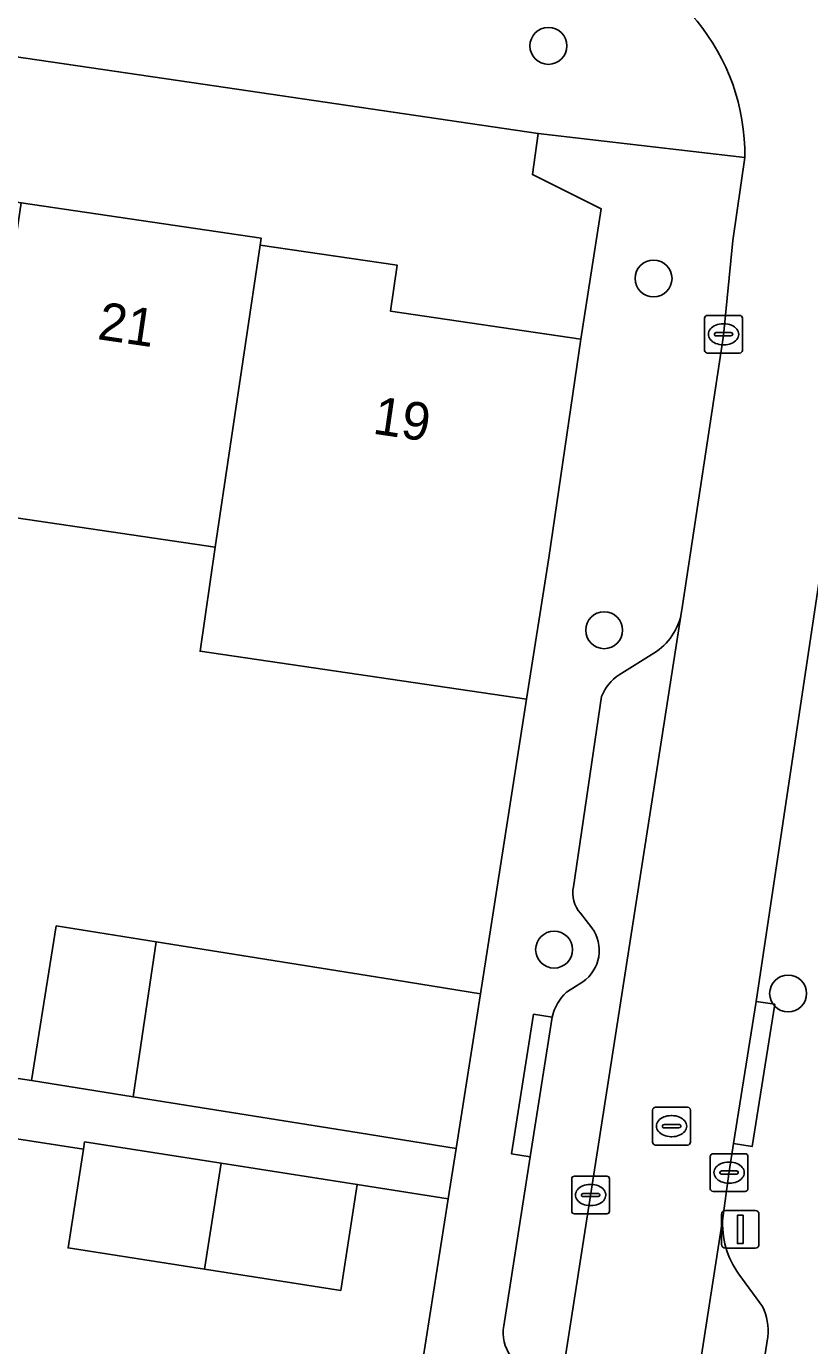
# Model space of a CAD drawing. Extents: x 163008 to 163854, y 382777 to 383982.
# Drawn here: x 163269.89 to 163290.63, y 383216.57 to 383251.53 of the extents above; entities that cross this region are included whole.
import ezdxf

# ---------------------------------------------------------------- set-up
doc = ezdxf.new("R2010")
doc.units = 0
for name, color, linetype in [('IMGEO_Boom', 7, 'Continuous'), ('IMGEO_Erf', 7, 'Continuous'), ('IMGEO_Kolk', 7, 'Continuous'), ('IMGEO_Lichtmast', 7, 'Continuous'), ('IMGEO_Muur', 7, 'Continuous'), ('IMGEO_Pand', 7, 'Continuous'), ('IMGEO_Pand_nummerreeks', 7, 'Continuous'), ('IMGEO_Parkeervlak_open', 7, 'Continuous'), ('IMGEO_Rijbaan_lokaal_open', 7, 'Continuous'), ('IMGEO_Rioolput', 7, 'Continuous'), ('IMGEO_Voetpad_open', 7, 'Continuous')]:
    doc.layers.add(name, color=color, linetype=linetype)

msp = doc.modelspace()

# ---------------------------------------------------------------- linework, layer by layer
at = {"layer": 'IMGEO_Boom'}
for centre in [(163283.714, 383251.013), (163286.5, 383244.851), (163285.192, 383235.53), (163283.866, 383227.066), (163290.064, 383225.904)]:
    msp.add_circle(centre, 0.489, dxfattribs=at)
at = {"layer": 'IMGEO_Erf'}
msp.add_lwpolyline([(163276.084, 383245.735), (163279.71, 383245.203), (163279.531, 383243.986), (163284.577, 383243.244), (163285.113, 383246.694), (163283.291, 383247.605), (163283.447, 383248.694), (163274.56, 383250), (163240.046, 383255.072), (163234.265, 383256.049), (163233.785, 383252.175), (163240, 383251.256), (163245.855, 383250.391), (163248.498, 383250), (163251.731, 383249.522), (163257.765, 383248.63), (163263.789, 383247.74), (163269.752, 383246.858), (163276.111, 383245.918)], close=True, dxfattribs=at)
for points in [[(163266.367, 383224.146), (163270.026, 383223.597), (163270.68, 383227.696), (163273.326, 383227.273), (163279.359, 383226.308), (163281.914, 383225.899), (163283.138, 383233.704), (163274.489, 383234.972), (163274.893, 383237.731), (163268.532, 383238.666)], [(163278.636, 383205.006), (163281.06, 383220.463), (163278.651, 383220.843), (163278.213, 383218.037), (163274.603, 383218.6), (163270.991, 383219.164), (163271.399, 383221.78), (163269.408, 383222.091), (163268.915, 383218.885), (163265.819, 383219.361), (163266.328, 383222.564), (163263.621, 383222.98), (163263.112, 383219.777), (163259.275, 383220.367), (163259.768, 383223.572), (163257.613, 383223.857), (163257.153, 383220.796), (163251.322, 383221.673), (163250.054, 383212.812)]]:
    msp.add_lwpolyline(points, dxfattribs=at)
at = {"layer": 'IMGEO_Kolk'}
for p, q in [((163287.853, 383242.946), (163287.853, 383243.798)), ((163287.928, 383243.872), (163288.78, 383243.872)), ((163288.341, 383243.652), (163288.366, 383243.652)), ((163288.854, 383243.798), (163288.854, 383242.946)), ((163288.112, 383243.366), (163288.112, 383243.378)), ((163288.55, 383243.329), (163288.152, 383243.329)), ((163288.155, 383243.415), (163288.553, 383243.415)), ((163288.596, 383243.378), (163288.596, 383243.366)), ((163288.364, 383243.092), (163288.339, 383243.092)), ((163288.78, 383242.872), (163287.928, 383242.872)), ((163288, 383220.732), (163288, 383221.584)), ((163288.075, 383221.658), (163288.927, 383221.658)), ((163289.001, 383221.584), (163289.001, 383220.732)), ((163288.488, 383221.438), (163288.513, 383221.438)), ((163284.333, 383220.138), (163284.333, 383220.99)), ((163284.408, 383221.064), (163285.26, 383221.064)), ((163285.334, 383220.99), (163285.334, 383220.138)), ((163288.259, 383221.152), (163288.259, 383221.164)), ((163288.697, 383221.115), (163288.299, 383221.115)), ((163288.302, 383221.201), (163288.7, 383221.201)), ((163288.511, 383220.878), (163288.486, 383220.878)), ((163288.743, 383221.164), (163288.743, 383221.152)), ((163284.592, 383220.558), (163284.592, 383220.57)), ((163285.03, 383220.521), (163284.632, 383220.521)), ((163284.635, 383220.607), (163285.033, 383220.607)), ((163284.821, 383220.844), (163284.846, 383220.844)), ((163285.076, 383220.57), (163285.076, 383220.558)), ((163288.927, 383220.658), (163288.075, 383220.658)), ((163284.844, 383220.284), (163284.819, 383220.284)), ((163285.26, 383220.064), (163284.408, 383220.064))]:
    msp.add_line(p, q, dxfattribs=at)
for points in [[(163287.853, 383242.946), (163287.853, 383243.798)], [(163287.928, 383243.872), (163288.78, 383243.872)], [(163288.854, 383243.798), (163288.854, 383242.946)], [(163288.78, 383242.872), (163287.928, 383242.872)], [(163288, 383220.732), (163288, 383221.584)], [(163288.075, 383221.658), (163288.927, 383221.658)], [(163289.001, 383221.584), (163289.001, 383220.732)], [(163284.333, 383220.138), (163284.333, 383220.99)], [(163284.408, 383221.064), (163285.26, 383221.064)], [(163285.334, 383220.99), (163285.334, 383220.138)], [(163288.927, 383220.658), (163288.075, 383220.658)], [(163285.26, 383220.064), (163284.408, 383220.064)]]:
    msp.add_lwpolyline(points, dxfattribs=at)
for centre, radius, start, end in [((163287.93, 383243.796), 0.0765, 91.552, 178.448), ((163287.93, 383243.796), 0.0765, 91.552, 178.448), ((163288.778, 383243.796), 0.0765, 1.552, 88.448), ((163288.778, 383243.796), 0.0765, 1.552, 88.448), ((163288.152, 383243.375), 0.0403, 85.8775, 175.7526), ((163288.149, 383243.365), 0.0366, 178.938, 274.7102), ((163288.553, 383243.372), 0.043, 264.8664, 352.4533), ((163288.557, 383243.377), 0.0386, 1.7309, 96.639), ((163287.93, 383242.948), 0.0765, 181.552, 268.448), ((163287.93, 383242.948), 0.0765, 181.552, 268.448), ((163288.778, 383242.948), 0.0765, 271.552, 358.448), ((163288.778, 383242.948), 0.0765, 271.552, 358.448), ((163288.077, 383221.582), 0.0765, 91.552, 178.448), ((163288.077, 383221.582), 0.0765, 91.552, 178.448), ((163288.925, 383221.582), 0.0765, 1.552, 88.448), ((163288.925, 383221.582), 0.0765, 1.552, 88.448), ((163284.41, 383220.988), 0.0765, 91.552, 178.448), ((163284.41, 383220.988), 0.0765, 91.552, 178.448), ((163285.258, 383220.988), 0.0765, 1.552, 88.448), ((163285.258, 383220.988), 0.0765, 1.552, 88.448), ((163288.299, 383221.161), 0.0403, 85.8775, 175.7526), ((163288.296, 383221.151), 0.0366, 178.938, 274.7102), ((163288.7, 383221.158), 0.043, 264.8664, 352.4533), ((163288.704, 383221.163), 0.0386, 1.7309, 96.639), ((163284.632, 383220.567), 0.0403, 85.8775, 175.7526), ((163284.629, 383220.557), 0.0366, 178.938, 274.7102), ((163285.033, 383220.564), 0.043, 264.8664, 352.4533), ((163285.037, 383220.569), 0.0386, 1.7309, 96.639), ((163288.077, 383220.734), 0.0765, 181.552, 268.448), ((163288.077, 383220.734), 0.0765, 181.552, 268.448), ((163288.925, 383220.734), 0.0765, 271.552, 358.448), ((163288.925, 383220.734), 0.0765, 271.552, 358.448), ((163284.41, 383220.14), 0.0765, 181.552, 268.448), ((163284.41, 383220.14), 0.0765, 181.552, 268.448), ((163285.258, 383220.14), 0.0765, 271.552, 358.448), ((163285.258, 383220.14), 0.0765, 271.552, 358.448)]:
    msp.add_arc(centre, radius, start, end, dxfattribs=at)
for centre, major_axis, ratio, start_param, end_param in [((163288.34, 383243.372), (-0.387, 0.002), 0.722429, 4.712389, 7.853982), ((163288.365, 383243.372), (-0.39, 0.002), 0.717154, 1.570796, 4.712389), ((163288.487, 383221.158), (-0.387, 0.002), 0.722429, 4.712389, 7.853982), ((163288.512, 383221.158), (-0.39, 0.002), 0.717154, 1.570796, 4.712389), ((163284.82, 383220.564), (-0.387, 0.002), 0.722429, 4.712389, 7.853982), ((163284.845, 383220.564), (-0.39, 0.002), 0.717154, 1.570796, 4.712389)]:
    msp.add_ellipse(centre, major_axis=major_axis, ratio=ratio, start_param=start_param, end_param=end_param, dxfattribs=at)
at = {"layer": 'IMGEO_Lichtmast'}
for p, q in [((163288.303, 383219.254), (163288.303, 383220.054)), ((163288.303, 383220.054), (163288.303, 383219.254)), ((163288.403, 383220.154), (163289.193, 383220.154)), ((163289.193, 383220.154), (163288.403, 383220.154)), ((163289.293, 383220.054), (163289.293, 383219.254)), ((163289.293, 383219.254), (163289.293, 383220.054)), ((163289.193, 383219.154), (163288.403, 383219.154)), ((163288.403, 383219.154), (163289.193, 383219.154))]:
    msp.add_line(p, q, dxfattribs=at)
msp.add_lwpolyline([(163288.723, 383220.029), (163288.873, 383220.029), (163288.873, 383219.279), (163288.723, 383219.279), (163288.723, 383220.029)], dxfattribs=at)
for centre, start, end in [((163288.403, 383220.054), 90, 180), ((163288.403, 383220.054), 90, 180), ((163289.193, 383220.054), 0, 90), ((163289.193, 383220.054), 360, 90), ((163288.403, 383219.254), 180, 270), ((163288.403, 383219.254), 180, 270), ((163289.193, 383219.254), 270, 0), ((163289.193, 383219.254), 270, 0)]:
    msp.add_arc(centre, 0.1, start, end, dxfattribs=at)
at = {"layer": 'IMGEO_Muur'}
for points in [[(163283.138, 383233.704), (163281.914, 383225.899)], [(163278.636, 383205.006), (163281.061, 383220.467)]]:
    msp.add_lwpolyline(points, dxfattribs=at)
at = {"layer": 'IMGEO_Pand'}
for points in [[(163276.084, 383245.735), (163276.111, 383245.918), (163269.752, 383246.858), (163268.639, 383239.385), (163268.532, 383238.666), (163274.893, 383237.731)], [(163276.084, 383245.735), (163274.893, 383237.731), (163274.489, 383234.972), (163283.138, 383233.704), (163283.726, 383237.452), (163284.577, 383243.244), (163279.531, 383243.986), (163279.71, 383245.203)], [(163273.326, 383227.273), (163270.68, 383227.696), (163270.026, 383223.597), (163272.713, 383223.168)], [(163273.326, 383227.273), (163272.713, 383223.168), (163278.703, 383222.21), (163281.271, 383221.8), (163281.914, 383225.899), (163279.359, 383226.308)], [(163275.052, 383221.405), (163271.429, 383221.97), (163271.399, 383221.78), (163270.991, 383219.164), (163274.603, 383218.6)], [(163274.603, 383218.6), (163278.213, 383218.037), (163278.651, 383220.843), (163275.052, 383221.405)]]:
    msp.add_lwpolyline(points, close=True, dxfattribs=at)
at = {"layer": 'IMGEO_Parkeervlak_open'}
for points in [[(163280.203, 383202.024), (163279.104, 383195.037), (163280.814, 383194.763), (163287.225, 383235.912)], [(163286.437, 383234.881), (163285.59, 383234.346)], [(163285.125, 383233.778), (163284.381, 383228.732)], [(163284.562, 383228.031), (163284.868, 383227.642)], [(163284.63, 383226.215), (163284.193, 383225.94)], [(163283.816, 383225.278), (163283.235, 383221.578), (163282.532, 383217.097)], [(163288.335, 383219.963), (163284.332, 383194.201), (163283.842, 383191.049), (163282.521, 383182.549)], [(163289.384, 383217.609), (163288.759, 383218.466)], [(163284.553, 383185.114), (163285.858, 383193.546), (163289.525, 383216.807)]]:
    msp.add_lwpolyline(points, dxfattribs=at)
for centre, radius, start, end in [((163285.654, 383236.296), 1.617, 298.9485, 346.2697), ((163286.224, 383233.353), 1.178, 122.538, 158.8502), ((163285.174, 383228.563), 0.811, 167.9727, 220.9827), ((163284.044, 383227.046), 1.017, 305.199, 35.8633), ((163285.062, 383225.007), 1.275, 132.9548, 167.7233), ((163290.618, 383219.801), 2.289, 175.9441, 215.6837), ((163288.085, 383216.967), 1.449, 353.6563, 26.2863), ((163283.579, 383216.914), 1.063, 170.0977, 215.7143)]:
    msp.add_arc(centre, radius, start, end, dxfattribs=at)
at = {"layer": 'IMGEO_Rijbaan_lokaal_open'}
msp.add_lwpolyline([(163288.916, 383248.053), (163288.604, 383245.855), (163288.351, 383243.343), (163287.268, 383236.188), (163287.225, 383235.912), (163280.814, 383194.763), (163284.332, 383194.201), (163288.335, 383219.963), (163288.503, 383221.183), (163288.621, 383221.928), (163289.218, 383225.695), (163292.347, 383246.561)], dxfattribs=at)
msp.add_arc((163283.337, 383248.131), 5.58, 359.1973, 79.4242, dxfattribs=at)
at = {"layer": 'IMGEO_Rioolput'}
for p, q in [((163286.476, 383221.963), (163286.476, 383222.815)), ((163286.551, 383222.889), (163287.403, 383222.889)), ((163286.964, 383222.669), (163286.989, 383222.669)), ((163287.477, 383222.815), (163287.477, 383221.963)), ((163286.735, 383222.383), (163286.735, 383222.395)), ((163287.173, 383222.346), (163286.775, 383222.346)), ((163286.778, 383222.432), (163287.176, 383222.432)), ((163287.219, 383222.395), (163287.219, 383222.383)), ((163286.987, 383222.109), (163286.962, 383222.109)), ((163287.403, 383221.889), (163286.551, 383221.889))]:
    msp.add_line(p, q, dxfattribs=at)
for points in [[(163286.476, 383221.963), (163286.476, 383222.815)], [(163286.551, 383222.889), (163287.403, 383222.889)], [(163287.477, 383222.815), (163287.477, 383221.963)], [(163287.403, 383221.889), (163286.551, 383221.889)]]:
    msp.add_lwpolyline(points, dxfattribs=at)
for centre, radius, start, end in [((163286.553, 383222.813), 0.0765, 91.552, 178.448), ((163286.553, 383222.813), 0.0765, 91.552, 178.448), ((163287.401, 383222.813), 0.0765, 1.552, 88.448), ((163287.401, 383222.813), 0.0765, 1.552, 88.448), ((163286.775, 383222.392), 0.0403, 85.8775, 175.7526), ((163286.772, 383222.382), 0.0366, 178.938, 274.7102), ((163287.176, 383222.389), 0.043, 264.8664, 352.4533), ((163287.18, 383222.394), 0.0386, 1.7309, 96.639), ((163286.553, 383221.965), 0.0765, 181.552, 268.448), ((163286.553, 383221.965), 0.0765, 181.552, 268.448), ((163287.401, 383221.965), 0.0765, 271.552, 358.448), ((163287.401, 383221.965), 0.0765, 271.552, 358.448)]:
    msp.add_arc(centre, radius, start, end, dxfattribs=at)
for centre, major_axis, ratio, start_param, end_param in [((163286.963, 383222.389), (-0.387, 0.002), 0.722429, 4.712389, 7.853982), ((163286.988, 383222.389), (-0.39, 0.002), 0.717154, 1.570796, 4.712389)]:
    msp.add_ellipse(centre, major_axis=major_axis, ratio=ratio, start_param=start_param, end_param=end_param, dxfattribs=at)
at = {"layer": 'IMGEO_Voetpad_open'}
for points in [[(163205.687, 383240.38), (163216.562, 383238.601), (163217.527, 383238.448), (163217.606, 383238.953), (163219.53, 383238.649), (163219.452, 383238.15), (163226.432, 383237.048), (163230.422, 383236.451), (163231.486, 383236.292), (163232.159, 383241.261), (163233.461, 383250), (163233.785, 383252.175), (163234.265, 383256.049), (163240.046, 383255.072), (163274.56, 383250), (163283.447, 383248.694), (163288.916, 383248.053)], [(163287.225, 383235.912), (163287.268, 383236.188), (163288.351, 383243.343), (163288.604, 383245.855), (163288.916, 383248.053), (163283.447, 383248.694), (163283.291, 383247.605), (163285.113, 383246.694), (163284.577, 383243.244), (163283.726, 383237.452), (163283.138, 383233.704), (163281.914, 383225.899), (163281.271, 383221.8), (163281.061, 383220.467), (163281.06, 383220.463), (163278.636, 383205.006), (163277.379, 383197.145), (163277.094, 383195.491), (163276.108, 383191.281), (163273.94, 383177.173), (163273.609, 383173.196), (163273.342, 383171.461), (163271.991, 383163.012), (163270.324, 383152.219)], [(163284.671, 383176.706), (163284.666, 383177.145), (163285.538, 383182.562), (163285.645, 383182.923), (163290.673, 383214.627), (163291.719, 383220.383), (163291.889, 383221.504), (163292.497, 383225.517), (163293.584, 383232.329), (163294.174, 383236.034), (163295.019, 383241.608), (163295.515, 383245.185), (163297.157, 383245.389), (163297.404, 383246.677), (163292.509, 383247.462), (163292.347, 383246.561), (163289.218, 383225.695), (163289.711, 383225.617), (163289.114, 383221.85), (163288.621, 383221.928), (163288.503, 383221.183), (163288.335, 383219.963)], [(163285.59, 383234.346), (163286.437, 383234.881)], [(163284.381, 383228.732), (163285.125, 383233.778)], [(163284.868, 383227.642), (163284.562, 383228.031)], [(163284.193, 383225.94), (163284.63, 383226.215)], [(163282.532, 383217.097), (163283.235, 383221.578), (163282.742, 383221.655), (163283.323, 383225.355), (163283.816, 383225.278)], [(163269.408, 383222.091), (163271.399, 383221.78), (163271.429, 383221.97), (163275.052, 383221.405), (163278.651, 383220.843), (163281.06, 383220.463), (163281.061, 383220.467), (163281.271, 383221.8), (163278.703, 383222.21), (163272.713, 383223.168), (163270.026, 383223.597), (163266.367, 383224.146)], [(163288.759, 383218.466), (163289.384, 383217.609)], [(163289.525, 383216.807), (163285.858, 383193.546), (163284.553, 383185.114)]]:
    msp.add_lwpolyline(points, dxfattribs=at)
for points in [[(163288.621, 383221.928), (163289.114, 383221.85), (163289.711, 383225.617), (163289.218, 383225.695)], [(163283.235, 383221.578), (163283.816, 383225.278), (163283.323, 383225.355), (163282.742, 383221.655)]]:
    msp.add_lwpolyline(points, close=True, dxfattribs=at)
for centre, radius, start, end in [((163283.337, 383248.131), 5.58, 359.1973, 79.4242), ((163285.654, 383236.296), 1.617, 298.9485, 346.2697), ((163286.224, 383233.353), 1.178, 122.538, 158.8502), ((163285.174, 383228.563), 0.811, 167.9727, 220.9827), ((163284.044, 383227.046), 1.017, 305.199, 35.8633), ((163285.062, 383225.007), 1.275, 132.9548, 167.7233), ((163290.618, 383219.801), 2.289, 175.9441, 215.6837), ((163288.085, 383216.967), 1.449, 353.6563, 26.2863), ((163283.579, 383216.914), 1.063, 170.0977, 215.7143)]:
    msp.add_arc(centre, radius, start, end, dxfattribs=at)

# ---------------------------------------------------------------- texts
at = {"layer": 'IMGEO_Pand_nummerreeks'}
for s, rotation, p in [('21', 351.589, (163271.746, 383243.247)), ('19', 351.636, (163279.036, 383240.743))]:
    msp.add_text(s, height=1, rotation=rotation, dxfattribs=at).set_placement(p)

doc.saveas('drawing.dxf')
